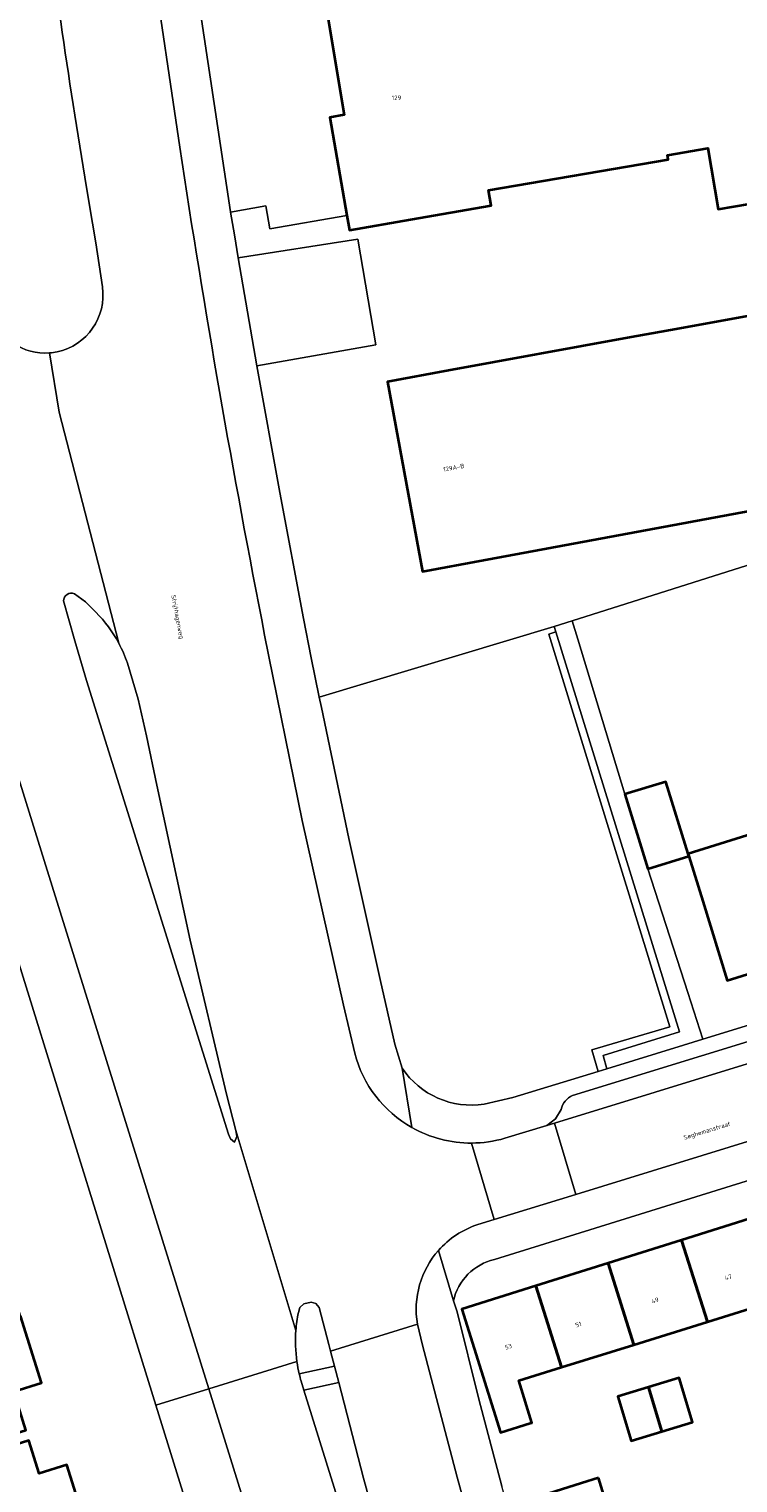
# Model space of a CAD drawing. Header units: metres. Extents: x 197700 to 204338, y 317132 to 325229.
# Tile 393 of 656: x 200410 to 200467, y 319861 to 319979. Entities that reach past the tile are written whole.
import ezdxf
from ezdxf.enums import TextEntityAlignment as Align

# ---------------------------------------------------------------- set-up
doc = ezdxf.new("R2010")
doc.units = ezdxf.units.M
for name, color, linetype, lineweight in [('B-WE-GR-BEPLANTING_CULTUUR_HEESTERS-GV', 90, 'Continuous', 18), ('B-WE-IE-TERREINAFSCHEIDING_KUNSTMATIG_HEKWERK-G', 20, 'IE-TERREINAFSCHEIDING-KUNSTMATIG', 18), ('B-WE-OG-BEBOUWING-GV', 7, 'Continuous', 35), ('B-WE-OG-BEBOUWING-T18', 10, 'Continuous', 18), ('B-WE-OG-TERREIN_CULTUURSCHEIDING-GV', 7, 'Continuous', 18), ('B-WE-OG-TERREIN_ERF-GV', 7, 'Continuous', 18), ('B-WE-OG-TOPOGRAFIE-T18', 10, 'Continuous', 18), ('B-WE-VH-VERHARDING_ASFALT-GV', 252, 'Continuous', 18), ('B-WE-VH-VERHARDING_BETONSTRAATSTEEN-GV', 252, 'Continuous', 18), ('B-WE-VH-VERHARDING_GESLOTEN-GV', 252, 'Continuous', 18), ('B-WE-VH-VERHARDING_OPEN-GV', 252, 'Continuous', 18), ('B-WE-VH-VERHARDING_TEGEL-GV', 252, 'Continuous', 18)]:
    doc.layers.add(name, color=color, linetype=linetype, lineweight=lineweight)
doc.styles.add('NLCS-ISO-M200-T18', font='NLCS-ISO.ttf', dxfattribs={"height": 0.36})
doc.linetypes.add('IE-TERREINAFSCHEIDING-KUNSTMATIG', pattern='A,4,[82,NLCS.SHX,S=0.75,R=90,X=0,Y=0],4,-2', length=10)

msp = doc.modelspace()

# ---------------------------------------------------------------- linework, layer by layer
at = {"layer": 'B-WE-GR-BEPLANTING_CULTUUR_HEESTERS-GV'}
msp.add_lwpolyline([(200462.487, 319897.607), (200452.523, 319929.905), (200451.945, 319929.719), (200461.725, 319898.02), (200455.419, 319896.169), (200455.932, 319894.421), (200456.639, 319894.639), (200456.329, 319895.695)], close=True, dxfattribs=at)
at = {"layer": 'B-WE-IE-TERREINAFSCHEIDING_KUNSTMATIG_HEKWERK-G'}
for points in [[(200452.387, 319930.345), (200433.427, 319924.64)], [(200452.393, 319930.347), (200452.387, 319930.345)], [(200454.305, 319929.309), (200458.083, 319916.79)], [(200459.934, 319910.779), (200463.169, 319900.788)]]:
    msp.add_lwpolyline(points, dxfattribs=at)
at = {"layer": 'B-WE-OG-BEBOUWING-GV'}
for points in [[(200438.391, 319984.411), (200433.459, 319983.591), (200435.443, 319971.66), (200434.285, 319971.44), (200435.653, 319963.531), (200435.859, 319962.341), (200440.786, 319963.194), (200447.288, 319964.32), (200447.077, 319965.56), (200461.588, 319968.038), (200461.526, 319968.4), (200464.785, 319968.957), (200465.625, 319964.037), (200480.774, 319966.623), (200476.711, 319990.421), (200458.329, 319987.282), (200458.244, 319987.785)], [(200461.78, 319954.268), (200458.296, 319953.633), (200443.851, 319951.001), (200438.935, 319950.089), (200441.771, 319934.789), (200446.687, 319935.701), (200479.934, 319941.847), (200479.971, 319941.65), (200485.728, 319942.717), (200483.471, 319955.152), (200477.87, 319954.125), (200477.32, 319957.1)], [(200458.083, 319916.79), (200459.934, 319910.779), (200463.25, 319911.8), (200463.189, 319911.997), (200461.399, 319917.811)], [(200470.336, 319910.007), (200470.425, 319910.034), (200469.225, 319913.856), (200463.189, 319911.997), (200463.25, 319911.8), (200464.369, 319908.168), (200466.341, 319901.765), (200472.309, 319903.603)], [(200470.705, 319876.066), (200468.619, 319882.68), (200462.67, 319880.804), (200464.75, 319874.209)], [(200456.728, 319878.931), (200458.802, 319872.353), (200464.75, 319874.209), (200462.67, 319880.804)], [(200450.913, 319877.097), (200452.981, 319870.537), (200458.802, 319872.353), (200456.728, 319878.931)], [(200450.449, 319866.014), (200450.592, 319866.057), (200449.53, 319869.461), (200452.981, 319870.537), (200450.913, 319877.097), (200444.934, 319875.212), (200448.065, 319865.263)], [(200409.333, 319874.685), (200397.827, 319870.958), (200399.351, 319866.058), (200397.154, 319865.372), (200398.247, 319861.87), (200409.75, 319865.46), (200408.779, 319868.572), (200411.022, 319869.272)], [(200459.988, 319868.918), (200457.508, 319868.165), (200458.59, 319864.602), (200461.07, 319865.355)], [(200461.07, 319865.355), (200463.55, 319866.108), (200462.468, 319869.671), (200459.988, 319868.918)], [(200403.946, 319853.628), (200407.693, 319854.802), (200414.807, 319857.099), (200413.07, 319862.647), (200410.826, 319861.945), (200409.99, 319864.617), (200405.218, 319863.124), (200399.74, 319861.415), (200401.389, 319856.094), (200395.901, 319854.394), (200396.818, 319851.434), (200399.042, 319852.123)], [(200455.963, 319861.614), (200454.589, 319861.18), (200449.832, 319859.676), (200452.754, 319850.435), (200460.54, 319852.897), (200458.717, 319858.733), (200457.023, 319858.203)]]:
    msp.add_lwpolyline(points, close=True, dxfattribs=at)
at = {"layer": 'B-WE-OG-TERREIN_CULTUURSCHEIDING-GV'}
for points in [[(200414.515, 319966.62, -0.0116979), (200410.706, 319993.431)], [(200412.283, 319952.515, 0.3934206), (200415.936, 319957.762)], [(200406.901, 319955.597, 0.3439723), (200411.67, 319952.427)], [(200411.67, 319952.427, 0.0331153), (200412.283, 319952.515)], [(200413.679, 319932.985, 0.5182466), (200412.791, 319932.399)], [(200417.25, 319928.996, 0.0708817), (200415.409, 319931.491)], [(200417.959, 319927.377, 0.0399448), (200417.25, 319928.996)], [(200440.131, 319894.676, 0.2933808), (200446.731, 319891.788)], [(200431.746, 319874.945, 0.031202), (200431.545, 319873.513)], [(200431.545, 319873.513, 0.0544454), (200431.628, 319870.994)], [(200431.628, 319870.994, 0.0218565), (200431.816, 319869.997)]]:
    msp.add_lwpolyline(points, format="xyb", dxfattribs=at)
for points in [[(200415.936, 319957.762), (200415.391, 319961.31), (200414.877, 319964.484), (200414.515, 319966.62)], [(200412.791, 319932.399), (200413.7, 319929.176), (200414.658, 319925.967), (200426.098, 319889.361), (200426.276, 319888.982), (200426.598, 319888.713), (200426.779, 319889.17), (200426.701, 319889.657), (200425.957, 319892.575), (200423.021, 319905.027), (200420.336, 319917.536), (200419.504, 319921.517), (200418.807, 319924.466), (200417.959, 319927.377)], [(200415.409, 319931.491), (200414.566, 319932.318), (200413.679, 319932.985)], [(200446.731, 319891.788), (200449.043, 319892.3), (200455.932, 319894.421), (200455.419, 319896.169), (200461.725, 319898.02), (200451.945, 319929.719), (200452.523, 319929.905), (200452.387, 319930.345), (200433.427, 319924.64)], [(200433.427, 319924.64), (200433.6, 319923.81), (200435.811, 319913.228), (200438.334, 319901.847), (200439.541, 319896.62), (200440.131, 319894.676)], [(200431.816, 319869.997), (200434.655, 319870.629), (200434.342, 319871.836), (200434.201, 319872.378), (200433.433, 319875.37), (200433.164, 319875.674), (200432.772, 319875.782), (200432.191, 319875.645), (200431.869, 319875.358), (200431.746, 319874.945)]]:
    msp.add_lwpolyline(points, dxfattribs=at)
msp.add_lwpolyline([(200434.998, 319869.307), (200432.196, 319868.684), (200449.599, 319812.815), (200451.219, 319813.319), (200447.108, 319826.49), (200443.463, 319838.643), (200439.949, 319850.836), (200437.003, 319861.587)], close=True, dxfattribs=at)
at = {"layer": 'B-WE-OG-TERREIN_ERF-GV'}
for points in [[(200480.774, 319966.623), (200465.625, 319964.037), (200464.785, 319968.957), (200461.526, 319968.4), (200461.588, 319968.038), (200447.077, 319965.56), (200447.288, 319964.32), (200440.786, 319963.194), (200435.859, 319962.341), (200435.653, 319963.531), (200429.432, 319962.454), (200429.114, 319964.291), (200426.277, 319963.799), (200426.584, 319961.952), (200426.896, 319960.094), (200436.542, 319961.618), (200437.987, 319953.067), (200428.399, 319951.373), (200430.239, 319941.166), (200432.165, 319930.976), (200432.79, 319927.806), (200433.427, 319924.64), (200452.387, 319930.345), (200452.393, 319930.347), (200453.843, 319930.807), (200488.563, 319941.814)], [(200488.563, 319941.814), (200453.843, 319930.807), (200454.305, 319929.309), (200458.083, 319916.79), (200461.399, 319917.811), (200463.189, 319911.997), (200469.225, 319913.856)], [(200472.309, 319903.603), (200466.341, 319901.765), (200464.369, 319908.168), (200463.25, 319911.8), (200459.934, 319910.779), (200463.169, 319900.788), (200464.388, 319897.025), (200484.679, 319903.274)], [(200534.628, 319904.607), (200525.256, 319902.283), (200515.92, 319899.824), (200517.537, 319894.207), (200515.955, 319893.751), (200514.27, 319899.374), (200513.082, 319899.047), (200500.592, 319895.593), (200488.174, 319891.889), (200447.565, 319879.247)], [(200439.524, 319801.122), (200439.589, 319801.479), (200439.671, 319801.93), (200439.728, 319804.701), (200420.257, 319867.467), (200409.188, 319903.146)], [(200444.251, 319875.897), (200444.562, 319875.001), (200446.308, 319867.956), (200448.155, 319860.937)], [(200401.389, 319856.094), (200399.74, 319861.415), (200405.218, 319863.124), (200409.99, 319864.617), (200410.826, 319861.945), (200413.07, 319862.647), (200414.807, 319857.099)], [(200454.589, 319861.18), (200455.963, 319861.614), (200457.023, 319858.203)]]:
    msp.add_lwpolyline(points, dxfattribs=at)
for points in [[(200458.296, 319953.633), (200461.78, 319954.268), (200477.32, 319957.1), (200477.87, 319954.125), (200483.471, 319955.152), (200485.728, 319942.717), (200479.971, 319941.65), (200479.934, 319941.847), (200446.687, 319935.701), (200441.771, 319934.789), (200438.935, 319950.089), (200443.851, 319951.001)], [(200396.118, 319882.507), (200395.29, 319885.171), (200397.911, 319885.985), (200397.005, 319888.897), (200399.423, 319889.652), (200404.196, 319891.142), (200405.935, 319885.572), (200407.597, 319880.247), (200409.333, 319874.685), (200411.022, 319869.272), (200408.779, 319868.572), (200409.75, 319865.46), (200398.247, 319861.87), (200397.154, 319865.372), (200399.351, 319866.058), (200397.827, 319870.958), (200396.076, 319876.591), (200396.032, 319876.732), (200394.423, 319881.906), (200396.139, 319882.44)], [(200452.981, 319870.537), (200449.53, 319869.461), (200450.592, 319866.057), (200450.449, 319866.014), (200448.065, 319865.263), (200444.934, 319875.212), (200450.913, 319877.097), (200456.728, 319878.931), (200462.67, 319880.804), (200468.619, 319882.68), (200474.445, 319884.517), (200480.425, 319886.403), (200481.939, 319881.6), (200482.521, 319879.752), (200483.688, 319876.008), (200477.705, 319874.141), (200477.543, 319874.659), (200476.537, 319877.885), (200470.705, 319876.066), (200464.75, 319874.209), (200458.802, 319872.353)], [(200461.07, 319865.355), (200458.59, 319864.602), (200457.508, 319868.165), (200459.988, 319868.918), (200462.468, 319869.671), (200463.55, 319866.108)]]:
    msp.add_lwpolyline(points, close=True, dxfattribs=at)
msp.add_lwpolyline([(200447.565, 319879.247, 0.284817), (200444.251, 319875.897)], format="xyb", dxfattribs=at)
at = {"layer": 'B-WE-VH-VERHARDING_ASFALT-GV'}
for points in [[(200422.175, 319969.034), (200419.888, 319984.498), (200418.595, 319994.413), (200410.706, 319993.431)], [(200400.515, 319992.163), (200392.654, 319991.184), (200393.059, 319987.944), (200394.109, 319980.893), (200394.298, 319979.625), (200395.099, 319974.806), (200395.935, 319969.772), (200397.58, 319961.124), (200397.839, 319959.763), (200398.39, 319957.103), (200399.207, 319953.194), (200403.579, 319935.824), (200404.374, 319933.422), (200405.931, 319928.435), (200407.199, 319924.37), (200411.233, 319911.449), (200424.508, 319868.785), (200431.628, 319870.994)], [(200414.515, 319966.62), (200414.877, 319964.484), (200415.391, 319961.31), (200415.936, 319957.762)], [(200417.25, 319928.996), (200412.445, 319947.642), (200411.67, 319952.427)], [(200411.67, 319952.427), (200412.445, 319947.642), (200417.25, 319928.996)], [(200431.545, 319873.513), (200426.701, 319889.657), (200426.779, 319889.17), (200426.598, 319888.713), (200426.276, 319888.982), (200426.098, 319889.361), (200414.658, 319925.967), (200413.7, 319929.176), (200412.791, 319932.399)], [(200413.679, 319932.985), (200414.566, 319932.318), (200415.409, 319931.491)], [(200436.295, 319895.882), (200435.392, 319899.768), (200432.062, 319914.673), (200429.025, 319929.641)], [(200417.959, 319927.377), (200418.807, 319924.466), (200419.504, 319921.517), (200420.336, 319917.536), (200423.021, 319905.027), (200425.957, 319892.575), (200426.701, 319889.657), (200431.545, 319873.513)], [(200532.217, 319913.29), (200520.564, 319910.29), (200508.941, 319907.183), (200497.063, 319903.864), (200485.243, 319900.346), (200452.402, 319890.249)], [(200452.402, 319890.249), (200454.141, 319884.494), (200486.902, 319894.601), (200498.702, 319898.139), (200510.578, 319901.421), (200522.19, 319904.516), (200533.837, 319907.477)], [(200446.221, 319882.05), (200447.538, 319882.456), (200445.724, 319888.633)], [(200431.746, 319874.945), (200431.869, 319875.358), (200432.191, 319875.645), (200432.772, 319875.782), (200433.164, 319875.674), (200433.433, 319875.37), (200434.201, 319872.378), (200434.342, 319871.836), (200441.346, 319874.009)], [(200460.4, 319783.804), (200461.286, 319780.971), (200468.27, 319783.15), (200467.642, 319785.168), (200460.374, 319808.468), (200459.454, 319811.42), (200458.186, 319815.487), (200453.09, 319831.836), (200450.224, 319841.41), (200447.489, 319851.022), (200444.56, 319861.658), (200441.759, 319872.33), (200441.346, 319874.009), (200434.342, 319871.836), (200434.655, 319870.629), (200434.998, 319869.307), (200437.003, 319861.587), (200439.949, 319850.836), (200443.463, 319838.643), (200447.108, 319826.49), (200451.219, 319813.319), (200452.488, 319809.253), (200454.421, 319803.061)], [(200431.628, 319870.994), (200424.508, 319868.785), (200442.601, 319810.638), (200443.866, 319806.57), (200445.001, 319802.923), (200446.535, 319798.014)], [(200452.781, 319802.598), (200450.865, 319808.748), (200449.599, 319812.815), (200432.196, 319868.684), (200431.971, 319869.407)]]:
    msp.add_lwpolyline(points, dxfattribs=at)
for points in [[(200410.706, 319993.431, 0.0116979), (200414.515, 319966.62)], [(200429.025, 319929.641, -0.0106617), (200422.175, 319969.034)], [(200415.936, 319957.762, -0.3934206), (200412.283, 319952.515)], [(200411.67, 319952.427, -0.3439723), (200406.901, 319955.597)], [(200412.283, 319952.515, -0.0331153), (200411.67, 319952.427)], [(200412.791, 319932.399, -0.5182466), (200413.679, 319932.985)], [(200415.409, 319931.491, -0.0708817), (200417.25, 319928.996)], [(200417.25, 319928.996, -0.0399448), (200417.959, 319927.377)], [(200440.907, 319889.891, -0.2026725), (200436.295, 319895.882)], [(200445.724, 319888.633, -0.1303205), (200440.907, 319889.891)], [(200443.048, 319879.965, -0.1341928), (200446.221, 319882.05)], [(200441.346, 319874.009, -0.2259624), (200443.048, 319879.965)], [(200431.545, 319873.513, -0.031202), (200431.746, 319874.945)], [(200431.628, 319870.994, -0.0544454), (200431.545, 319873.513)], [(200431.816, 319869.997, -0.0218565), (200431.628, 319870.994)], [(200431.971, 319869.407, -0.0127647), (200431.816, 319869.997)]]:
    msp.add_lwpolyline(points, format="xyb", dxfattribs=at)
at = {"layer": 'B-WE-VH-VERHARDING_BETONSTRAATSTEEN-GV'}
for points in [[(200452.95, 319891.338), (200452.502, 319890.58), (200451.793, 319890.062), (200452.402, 319890.249), (200485.243, 319900.346), (200497.063, 319903.864), (200508.941, 319907.183), (200520.564, 319910.29), (200532.217, 319913.29)], [(200484.744, 319901.97), (200453.872, 319892.479)], [(200454.141, 319884.494), (200452.402, 319890.249), (200451.793, 319890.062), (200448.417, 319889.024)], [(200445.724, 319888.633), (200447.538, 319882.456), (200454.141, 319884.494)]]:
    msp.add_lwpolyline(points, dxfattribs=at)
for points in [[(200453.872, 319892.479, 0.2506119), (200452.95, 319891.338)], [(200448.417, 319889.024, -0.0701587), (200445.724, 319888.633)]]:
    msp.add_lwpolyline(points, format="xyb", dxfattribs=at)
at = {"layer": 'B-WE-VH-VERHARDING_GESLOTEN-GV'}
msp.add_lwpolyline([(200428.399, 319951.373), (200437.987, 319953.067), (200436.542, 319961.618), (200426.896, 319960.094), (200427.639, 319955.732)], close=True, dxfattribs=at)
at = {"layer": 'B-WE-VH-VERHARDING_OPEN-GV'}
for points in [[(200433.459, 319983.591), (200423.552, 319982.006), (200423.629, 319981.344), (200426.275, 319963.811), (200426.277, 319963.799), (200429.114, 319964.291), (200429.432, 319962.454), (200435.653, 319963.531), (200434.285, 319971.44), (200435.443, 319971.66)], [(200459.934, 319910.779), (200458.083, 319916.79), (200454.305, 319929.309), (200453.843, 319930.807), (200452.393, 319930.347), (200452.387, 319930.345), (200452.523, 319929.905), (200462.487, 319897.607), (200456.329, 319895.695), (200456.639, 319894.639), (200462.816, 319896.541), (200464.388, 319897.025), (200463.169, 319900.788)]]:
    msp.add_lwpolyline(points, close=True, dxfattribs=at)
for points in [[(200432.196, 319868.684), (200434.998, 319869.307), (200434.655, 319870.629), (200431.816, 319869.997)], [(200431.971, 319869.407), (200432.196, 319868.684)]]:
    msp.add_lwpolyline(points, dxfattribs=at)
msp.add_lwpolyline([(200431.816, 319869.997, 0.0127647), (200431.971, 319869.407)], format="xyb", dxfattribs=at)
at = {"layer": 'B-WE-VH-VERHARDING_TEGEL-GV'}
for points in [[(200423.552, 319982.006), (200423.282, 319984.33), (200423.244, 319984.702), (200422.208, 319994.862), (200418.595, 319994.413), (200419.888, 319984.498), (200422.175, 319969.034)], [(200440.907, 319889.891), (200440.131, 319894.676), (200439.541, 319896.62), (200438.334, 319901.847), (200435.811, 319913.228), (200433.6, 319923.81), (200433.427, 319924.64), (200432.79, 319927.806), (200432.165, 319930.976), (200430.239, 319941.166), (200428.399, 319951.373), (200427.639, 319955.732), (200426.896, 319960.094), (200426.584, 319961.952), (200426.277, 319963.799), (200426.275, 319963.811), (200423.629, 319981.344), (200423.552, 319982.006)], [(200429.025, 319929.641), (200432.062, 319914.673), (200435.392, 319899.768), (200436.295, 319895.882)], [(200420.257, 319867.467), (200424.508, 319868.785), (200411.233, 319911.449), (200407.199, 319924.37), (200398.656, 319918.402), (200399.094, 319918.098)], [(200531.59, 319916.197), (200519.81, 319913.132), (200508.038, 319910.037), (200496.33, 319906.75), (200484.679, 319903.274), (200464.388, 319897.025), (200462.816, 319896.541), (200456.639, 319894.639), (200455.932, 319894.421), (200449.043, 319892.3), (200446.731, 319891.788)], [(200533.837, 319907.477), (200522.19, 319904.516), (200510.578, 319901.421), (200498.702, 319898.139), (200486.902, 319894.601), (200454.141, 319884.494), (200447.538, 319882.456), (200446.221, 319882.05)], [(200447.565, 319879.247), (200488.174, 319891.889), (200500.592, 319895.593), (200513.082, 319899.047), (200514.27, 319899.374), (200515.92, 319899.824), (200525.256, 319902.283), (200534.628, 319904.607)], [(200409.188, 319903.146), (200420.257, 319867.467)], [(200453.872, 319892.479), (200484.744, 319901.97)], [(200440.131, 319894.676), (200440.907, 319889.891)], [(200448.417, 319889.024), (200451.793, 319890.062), (200452.502, 319890.58), (200452.95, 319891.338)], [(200443.048, 319879.965), (200444.251, 319875.897)], [(200463.989, 319807.981), (200463.418, 319809.838), (200457.72, 319828.078), (200457.332, 319829.321), (200456.549, 319831.827), (200452.879, 319844.065), (200449.417, 319856.363), (200449.011, 319857.814), (200448.61, 319859.268), (200448.155, 319860.937), (200446.308, 319867.956), (200444.562, 319875.001), (200444.251, 319875.897), (200443.048, 319879.965)], [(200441.346, 319874.009), (200441.759, 319872.33), (200444.56, 319861.658), (200447.489, 319851.022), (200450.224, 319841.41), (200453.09, 319831.836), (200458.186, 319815.487), (200459.045, 319815.754), (200460.313, 319811.688), (200459.454, 319811.42), (200460.374, 319808.468)]]:
    msp.add_lwpolyline(points, dxfattribs=at)
for points in [[(200422.175, 319969.034, 0.0106617), (200429.025, 319929.641)], [(200436.295, 319895.882, 0.2026725), (200440.907, 319889.891)], [(200446.731, 319891.788, -0.2933808), (200440.131, 319894.676)], [(200452.95, 319891.338, -0.2506119), (200453.872, 319892.479)], [(200440.907, 319889.891, 0.1303205), (200445.724, 319888.633)], [(200445.724, 319888.633, 0.0701587), (200448.417, 319889.024)], [(200446.221, 319882.05, 0.1341928), (200443.048, 319879.965)], [(200443.048, 319879.965, 0.2259624), (200441.346, 319874.009)], [(200444.251, 319875.897, -0.284817), (200447.565, 319879.247)]]:
    msp.add_lwpolyline(points, format="xyb", dxfattribs=at)
msp.add_lwpolyline([(200424.508, 319868.785), (200420.257, 319867.467), (200439.728, 319804.701), (200439.671, 319801.93), (200439.589, 319801.479), (200441.312, 319795.528), (200442.134, 319792.688), (200446.535, 319798.014), (200445.001, 319802.923), (200443.866, 319806.57), (200443.007, 319806.303), (200441.741, 319810.37), (200442.601, 319810.638)], close=True, dxfattribs=at)

# ---------------------------------------------------------------- texts
at = {"layer": 'B-WE-OG-BEBOUWING-T18', "style": 'NLCS-ISO-M200-T18'}
msp.add_text('129', height=0.36, dxfattribs=at).set_placement((200439.657, 319973.024), align=Align.MIDDLE)
for s, rotation, p in [('129A-B', 10.5, (200444.286, 319943.168)), ('47', 17.5, (200466.436, 319877.798)), ('49', 17.5, (200460.521, 319875.933)), ('51', 17.5, (200454.339, 319873.983)), ('53', 17.5, (200448.691, 319872.203))]:
    msp.add_text(s, height=0.36, rotation=rotation, dxfattribs=at).set_placement(p, align=Align.MIDDLE)
at = {"layer": 'B-WE-OG-TOPOGRAFIE-T18', "style": 'NLCS-ISO-M200-T18'}
for s, rotation, p in [('Strijthagenweg', 280.9, (200421.952, 319931.105)), ('Seghemanstraat', 17.1, (200464.727, 319889.592))]:
    msp.add_text(s, height=0.36, rotation=rotation, dxfattribs=at).set_placement(p, align=Align.MIDDLE)

doc.saveas('drawing.dxf')
